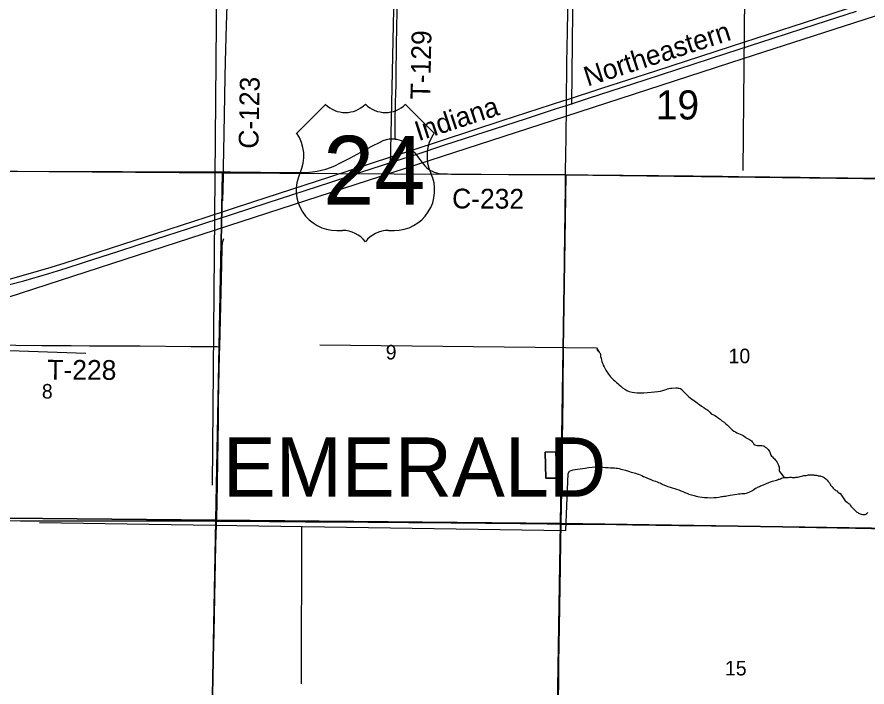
# Model space of a CAD drawing. Extents: x 2.4 to 73.1, y 4.5 to 25.6.
# Drawn here: x 31.205 to 32.427, y 20.377 to 21.341 of the extents above; entities that cross this region are included whole.
import ezdxf

# ---------------------------------------------------------------- set-up
doc = ezdxf.new("R2010")
doc.units = 0
for name, color, linetype in [('GM_X_County_Road', 7, 'Continuous'), ('GM_X_County_Road_Text', 7, 'Continuous'), ('GM_X_Minor_Lake', 7, 'Continuous'), ('GM_X_Minor_River', 7, 'Continuous'), ('GM_X_Rail_Line', 7, 'Continuous'), ('GM_X_Rail_Line_Text', 7, 'Continuous'), ('GM_X_Section', 7, 'Continuous'), ('GM_X_Section_Text', 7, 'Continuous'), ('GM_X_Township_Road', 7, 'Continuous'), ('GM_X_Township_Road_Text', 7, 'Continuous'), ('GM_X_Township_Text', 7, 'Continuous'), ('GM_X_US_Location', 7, 'Continuous'), ('GM_X_US_Route', 7, 'Continuous'), ('GM_X_US_Shield', 7, 'Continuous')]:
    doc.layers.add(name, color=color, linetype=linetype)

msp = doc.modelspace()

# ---------------------------------------------------------------- linework, layer by layer
at = {"layer": 'GM_X_County_Road'}
for points in [[(31.5017, 21.118), (31.5017, 21.1254), (31.5021, 21.1472), (31.5032, 21.2), (31.5043, 21.2545), (31.5048, 21.2762), (31.5059, 21.3291), (31.5068, 21.3571), (31.5075, 21.385), (31.5082, 21.4099), (31.5089, 21.4332), (31.51, 21.4736), (31.5102, 21.497), (31.5105, 21.5234), (31.5111, 21.5498), (31.512, 21.5918), (31.5124, 21.6182), (31.5126, 21.6291), (31.5127, 21.6314)], [(31.9946, 21.2135), (31.9946, 21.2151), (31.9947, 21.2216), (31.9949, 21.2368), (31.9951, 21.2539), (31.9955, 21.2757), (31.9959, 21.2959), (31.9961, 21.3207), (31.998, 21.4264), (31.9983, 21.4528), (31.9991, 21.4932), (31.9998, 21.5398), (32.0005, 21.5771), (32.0012, 21.602), (32.0014, 21.6191), (32.0014, 21.6222), (32.0014, 21.626)], [(31.9936, 21.1141), (31.9936, 21.1187), (31.9943, 21.1669), (31.9945, 21.184), (31.9946, 21.1964), (31.9946, 21.2042), (31.9946, 21.2135)], [(31.5017, 21.118), (31.5116, 21.1179), (31.5551, 21.1174), (31.5978, 21.1169), (31.6018, 21.1169), (31.6124, 21.1168), (31.6208, 21.1171), (31.6295, 21.1179), (31.6363, 21.1189), (31.6427, 21.1203), (31.6487, 21.122), (31.6555, 21.1243), (31.6616, 21.1268), (31.6689, 21.1302), (31.6833, 21.1377), (31.7151, 21.1547), (31.7267, 21.1607), (31.7314, 21.1629), (31.7358, 21.1644), (31.74, 21.1652), (31.7436, 21.1655), (31.747, 21.1653), (31.7484, 21.1651)], [(31.7484, 21.1651), (31.7504, 21.1648), (31.7536, 21.1641), (31.7571, 21.1629), (31.7602, 21.1614), (31.7628, 21.1598), (31.7649, 21.1581), (31.7665, 21.1566), (31.7707, 21.1517), (31.7718, 21.1506), (31.7729, 21.1493)], [(31.7729, 21.1493), (31.7743, 21.1479), (31.7767, 21.1454), (31.7783, 21.1435), (31.7785, 21.1431), (31.7822, 21.138), (31.7872, 21.1312), (31.791, 21.1266), (31.7934, 21.1242), (31.7958, 21.1221), (31.7984, 21.1203), (31.8015, 21.1187), (31.8047, 21.1174), (31.808, 21.1164), (31.8117, 21.1157), (31.8161, 21.1152), (31.8236, 21.1149), (31.8388, 21.1147), (31.8722, 21.1146), (31.9904, 21.1141), (31.9936, 21.1141)], [(31.002, 21.1207), (31.0422, 21.1204), (31.067, 21.1202), (31.081, 21.1201), (31.1074, 21.1199), (31.1758, 21.1193), (31.2054, 21.1191), (31.2831, 21.1185), (31.3126, 21.1185), (31.3562, 21.1183), (31.3779, 21.1182), (31.4541, 21.1182), (31.4976, 21.118), (31.5017, 21.118)], [(31.9872, 20.6114), (31.9872, 20.6121), (31.9878, 20.637), (31.9884, 20.6774), (31.9888, 20.7115), (31.9895, 20.7582), (31.9899, 20.797), (31.9906, 20.8747), (31.9908, 20.9043), (31.9913, 20.94), (31.992, 20.9959), (31.9924, 21.0239), (31.9928, 21.0643), (31.9932, 21.0939), (31.9936, 21.1141)], [(31.9936, 21.1141), (32.0261, 21.1138), (32.1271, 21.1125), (32.1769, 21.112), (32.2189, 21.1117), (32.2655, 21.111), (32.2872, 21.1107), (32.3308, 21.1102), (32.3587, 21.1099), (32.3992, 21.1094), (32.4582, 21.1087), (32.5007, 21.1082)], [(31.9835, 20.3597), (31.9835, 20.3635), (31.9837, 20.3821), (31.984, 20.4116), (31.9848, 20.4629), (31.9858, 20.5204), (31.9862, 20.5499), (31.9868, 20.5857), (31.9872, 20.6114)]]:
    msp.add_lwpolyline(points, dxfattribs=at)
at = {"layer": 'GM_X_Minor_Lake'}
for points in [[(31.9807, 20.6774), (31.9793, 20.7154), (31.9641, 20.715)], [(31.9641, 20.715), (31.9793, 20.7154), (31.9807, 20.6774), (31.965, 20.6776), (31.9641, 20.715)], [(31.9641, 20.715), (31.965, 20.6776), (31.9807, 20.6774)]]:
    msp.add_lwpolyline(points, dxfattribs=at)
at = {"layer": 'GM_X_Minor_River'}
for points in [[(31.75, 21.5315), (31.7412, 21.1269)], [(32.0055, 21.5257), (32.0021, 21.2147)], [(32.2523, 21.5201), (32.2481, 21.1197)], [(31.4924, 21.4988), (31.4853, 20.6673)], [(31.0014, 20.8678), (31.3038, 20.8573)], [(31.6402, 20.8693), (32.038, 20.8646)], [(32.038, 20.8646), (32.0406, 20.8601), (32.0389, 20.8625), (32.0406, 20.8601), (32.042, 20.8584), (32.0428, 20.8574), (32.0431, 20.8565), (32.0435, 20.8551), (32.0438, 20.8525), (32.0445, 20.8498), (32.045, 20.8473), (32.0457, 20.8454), (32.0463, 20.8437), (32.047, 20.8418), (32.0477, 20.8398), (32.0488, 20.8377), (32.0499, 20.8354), (32.0513, 20.8325), (32.0532, 20.8297), (32.055, 20.827), (32.0582, 20.8233), (32.0604, 20.8208), (32.0626, 20.8186), (32.0647, 20.8169), (32.0665, 20.8151), (32.0686, 20.8135), (32.0706, 20.8118), (32.0729, 20.8096), (32.0755, 20.8073), (32.0785, 20.8052), (32.0817, 20.8036), (32.0851, 20.8018), (32.0894, 20.8011), (32.0926, 20.8005), (32.0962, 20.8002), (32.101, 20.8001), (32.1061, 20.8), (32.1113, 20.8004), (32.1164, 20.8009), (32.1214, 20.8015), (32.1259, 20.8022), (32.1301, 20.8027), (32.1334, 20.8033), (32.1363, 20.8042), (32.138, 20.805), (32.1401, 20.8057), (32.142, 20.8062), (32.1441, 20.8067), (32.1464, 20.8069), (32.1519, 20.8071), (32.1538, 20.8071), (32.1555, 20.8068), (32.157, 20.8066), (32.1589, 20.8062), (32.1604, 20.805), (32.1613, 20.8039), (32.1626, 20.8025), (32.1643, 20.8008), (32.1664, 20.7988), (32.1682, 20.7969), (32.1701, 20.7947), (32.1725, 20.7928), (32.1751, 20.791), (32.1787, 20.7888), (32.1807, 20.7873), (32.183, 20.7853), (32.186, 20.7832), (32.189, 20.781), (32.192, 20.7789), (32.1946, 20.7773), (32.1965, 20.7761), (32.198, 20.7753), (32.1993, 20.7739), (32.2009, 20.7722), (32.203, 20.7699), (32.2062, 20.7685), (32.2082, 20.7673), (32.2103, 20.7661), (32.2127, 20.7643), (32.2155, 20.7624), (32.2183, 20.76), (32.2215, 20.7577), (32.2241, 20.7555), (32.2262, 20.7538), (32.2277, 20.7522), (32.2292, 20.7509), (32.2312, 20.7487), (32.2331, 20.7468), (32.2353, 20.7452), (32.2376, 20.744), (32.2398, 20.7428), (32.2421, 20.7418), (32.2445, 20.7408), (32.2468, 20.7396), (32.249, 20.7386), (32.2509, 20.7375), (32.2522, 20.7365), (32.2533, 20.7353), (32.2578, 20.7329), (32.2593, 20.7319), (32.2606, 20.731)], [(32.2606, 20.731), (32.2619, 20.7296), (32.2631, 20.7281), (32.2642, 20.7265), (32.2655, 20.7255), (32.267, 20.7247), (32.2687, 20.7243), (32.2706, 20.7243), (32.2719, 20.7243), (32.273, 20.7244), (32.2742, 20.7244), (32.2755, 20.7244), (32.2774, 20.7239), (32.2784, 20.7237), (32.2797, 20.7229), (32.2804, 20.722), (32.2825, 20.721), (32.2838, 20.7198), (32.2847, 20.7186), (32.2856, 20.7173), (32.2865, 20.7158), (32.2871, 20.7146), (32.2874, 20.7135), (32.288, 20.7119), (32.2887, 20.7106), (32.2896, 20.7092), (32.2909, 20.7081), (32.2926, 20.7063), (32.2939, 20.7051), (32.295, 20.7038), (32.2963, 20.7024), (32.2972, 20.7007), (32.2981, 20.6988), (32.2989, 20.6969), (32.2996, 20.6949), (32.3003, 20.6936), (32.3007, 20.6925), (32.3006, 20.6906), (32.3006, 20.6892), (32.3007, 20.6881), (32.3009, 20.6871), (32.3031, 20.6844), (32.3075, 20.6782)], [(31.997, 20.6843), (31.999, 20.6876), (32.0013, 20.6884), (32.0044, 20.6892), (32.0074, 20.6897), (32.0107, 20.6902), (32.0143, 20.6907), (32.0177, 20.6912), (32.0217, 20.6917), (32.0265, 20.6927), (32.0315, 20.6934), (32.0366, 20.6936), (32.0414, 20.6935), (32.0471, 20.6932), (32.0509, 20.6929), (32.0545, 20.6925), (32.0579, 20.6924), (32.0609, 20.6921), (32.0638, 20.6921), (32.066, 20.6918), (32.0683, 20.6916), (32.0706, 20.6912), (32.0729, 20.6905), (32.0755, 20.6899), (32.0795, 20.6887), (32.0823, 20.6879), (32.0853, 20.6868), (32.088, 20.686), (32.0902, 20.6854), (32.0923, 20.685), (32.0942, 20.6844), (32.0963, 20.6837), (32.0984, 20.6831), (32.1006, 20.6823), (32.1031, 20.6813), (32.1057, 20.6799), (32.1095, 20.6785), (32.1123, 20.6771), (32.1151, 20.6759), (32.1178, 20.6747), (32.1204, 20.6737), (32.1228, 20.6729), (32.1251, 20.6719), (32.127, 20.6711), (32.1289, 20.6705), (32.1308, 20.6695), (32.1332, 20.6683), (32.1372, 20.6667), (32.1404, 20.6655), (32.1436, 20.6644), (32.153, 20.6614), (32.1562, 20.6604), (32.1594, 20.6592), (32.162, 20.658), (32.1647, 20.6569), (32.1677, 20.6559), (32.1709, 20.6543), (32.1745, 20.6533), (32.1766, 20.6527), (32.1781, 20.6523), (32.1796, 20.6519), (32.1813, 20.6514), (32.1834, 20.651), (32.1862, 20.6504), (32.1898, 20.6499), (32.1934, 20.6498), (32.1974, 20.6496), (32.2014, 20.6493), (32.2065, 20.6495), (32.2103, 20.6498), (32.2138, 20.6501), (32.2159, 20.6505), (32.2176, 20.6508), (32.2191, 20.6512), (32.2208, 20.6513), (32.222, 20.6515), (32.2233, 20.6516), (32.2252, 20.6522), (32.2275, 20.6525), (32.23, 20.653), (32.2334, 20.6535), (32.2363, 20.654), (32.2395, 20.6545), (32.242, 20.6548), (32.2445, 20.655), (32.2468, 20.6551), (32.2491, 20.6552), (32.2513, 20.6554), (32.2536, 20.6557), (32.2561, 20.6568), (32.2586, 20.6579), (32.2621, 20.6597), (32.2648, 20.6615), (32.2667, 20.6628), (32.2683, 20.6637), (32.2696, 20.6643), (32.2708, 20.6648), (32.2721, 20.6655), (32.2738, 20.6663), (32.2757, 20.6668)], [(31.2373, 20.6136), (31.9937, 20.6019), (31.997, 20.6843)], [(32.2757, 20.6668), (32.2823, 20.6699), (32.2855, 20.6709), (32.2882, 20.672), (32.2909, 20.6729), (32.2928, 20.6734), (32.2947, 20.674), (32.2965, 20.6747), (32.2982, 20.6752), (32.2997, 20.6758), (32.301, 20.6761), (32.3026, 20.6766), (32.3041, 20.6774), (32.306, 20.6779), (32.3076, 20.6782), (32.3093, 20.6784), (32.3112, 20.6785), (32.3133, 20.6785), (32.3156, 20.6786), (32.3176, 20.6786), (32.3194, 20.6785), (32.3209, 20.6785), (32.3222, 20.6785), (32.3233, 20.6785), (32.3245, 20.6786), (32.3262, 20.6788), (32.3275, 20.6789), (32.3291, 20.6795), (32.3306, 20.6798), (32.3325, 20.6803), (32.3344, 20.6807), (32.3361, 20.681), (32.3377, 20.6812), (32.3392, 20.6813), (32.3411, 20.6817), (32.3428, 20.682), (32.3451, 20.6821), (32.3466, 20.6823), (32.3481, 20.6823), (32.3497, 20.682), (32.351, 20.6818), (32.3525, 20.6818), (32.354, 20.6816), (32.3555, 20.6812), (32.3567, 20.6809), (32.358, 20.6807), (32.3593, 20.6805), (32.3606, 20.6801), (32.3622, 20.6797), (32.365, 20.6783), (32.3678, 20.6763), (32.3687, 20.6755), (32.3696, 20.6746), (32.3709, 20.6726), (32.3719, 20.6717), (32.373, 20.6705), (32.3739, 20.6686), (32.3744, 20.6674), (32.3752, 20.6663), (32.3765, 20.6647), (32.3781, 20.6632), (32.3792, 20.6622), (32.3807, 20.661), (32.382, 20.6598), (32.3834, 20.6591), (32.3848, 20.6571), (32.386, 20.6563), (32.3888, 20.6548), (32.3873, 20.6556)], [(32.3888, 20.6548), (32.3955, 20.6449), (32.397, 20.6436), (32.3987, 20.6422), (32.4002, 20.6409), (32.4015, 20.6403), (32.4027, 20.6384), (32.4038, 20.6371), (32.405, 20.6358), (32.4059, 20.6348), (32.4076, 20.6331), (32.4101, 20.6304), (32.411, 20.6295), (32.4122, 20.6285), (32.4135, 20.6278), (32.4148, 20.627), (32.416, 20.6264), (32.4169, 20.6262), (32.4182, 20.6258), (32.4207, 20.6253), (32.4222, 20.6253), (32.424, 20.6253), (32.4253, 20.6256), (32.4264, 20.6266), (32.4279, 20.6279)], [(31.6136, 20.6078), (31.6133, 20.3817)]]:
    msp.add_lwpolyline(points, dxfattribs=at)
at = {"layer": 'GM_X_Rail_Line'}
msp.add_lwpolyline([(29.4974, 20.3845), (29.7806, 20.4762), (30.0264, 20.5558), (30.5317, 20.7222), (31.0617, 20.8955), (31.6023, 21.0711), (31.9938, 21.1981), (32.249, 21.2808), (33.0204, 21.5301), (33.2751, 21.6127)], dxfattribs=at)
at = {"layer": 'GM_X_Section'}
for points in [[(31, 21.1205), (31.5002, 21.1166), (31.4905, 20.6171), (30.9924, 20.6219)], [(31.5002, 21.1166), (31.9938, 21.1138), (31.9863, 20.612), (31.4905, 20.6171)], [(31.9938, 21.1138), (32.4996, 21.1072), (32.4971, 20.6047), (31.9863, 20.612)], [(30.9924, 20.6219), (31.4905, 20.6171), (31.4812, 20.1136), (30.9812, 20.1188)], [(31.4905, 20.6171), (31.9863, 20.612), (31.978, 20.1105), (31.4812, 20.1136)], [(31.9863, 20.612), (32.4971, 20.6047), (32.4895, 20.1016), (31.978, 20.1105)]]:
    msp.add_lwpolyline(points, close=True, dxfattribs=at)
at = {"layer": 'GM_X_Township_Road'}
for points in [[(31.7484, 21.1651), (31.7485, 21.1702), (31.7487, 21.1879), (31.749, 21.219), (31.7493, 21.2298), (31.7497, 21.2438), (31.7497, 21.2531), (31.7506, 21.3028), (31.7511, 21.323), (31.7514, 21.351), (31.7517, 21.3696), (31.7531, 21.4255), (31.7536, 21.4488), (31.7546, 21.4969), (31.7564, 21.5808), (31.7573, 21.6165), (31.7577, 21.6242), (31.7578, 21.6278)], [(31.5008, 21.0762), (31.5016, 21.1114), (31.5017, 21.118)], [(31.4963, 20.8665), (31.4991, 20.984), (31.4996, 21.0098), (31.5004, 21.0161), (31.5021, 21.0221)], [(30.9973, 20.8703), (30.999, 20.8703), (31.0163, 20.8704), (31.0365, 20.8701), (31.0972, 20.8697), (31.1486, 20.8692), (31.2031, 20.8687), (31.2404, 20.8684), (31.2825, 20.8681), (31.3089, 20.8679), (31.3525, 20.8677), (31.3821, 20.8676), (31.4552, 20.8669), (31.4926, 20.8666), (31.4963, 20.8665)], [(31.4918, 20.6157), (31.4919, 20.6202), (31.4924, 20.6419), (31.4943, 20.7601), (31.4947, 20.7865), (31.496, 20.8549), (31.4963, 20.8665)], [(30.993, 20.62), (30.9956, 20.62), (31.0127, 20.6196), (31.0314, 20.6193), (31.0858, 20.6183), (31.2101, 20.6162), (31.249, 20.6161), (31.2676, 20.6162), (31.3174, 20.6162), (31.3422, 20.6161), (31.3873, 20.6161), (31.4464, 20.6159), (31.4899, 20.6157), (31.4918, 20.6157)], [(31.4861, 20.3633), (31.4863, 20.3753), (31.4865, 20.3893), (31.4881, 20.4546), (31.4888, 20.481), (31.4909, 20.582), (31.4916, 20.6101), (31.4918, 20.6157)], [(31.4918, 20.6157), (31.535, 20.6153), (31.5676, 20.6152), (31.5956, 20.615), (31.6189, 20.6148), (31.65, 20.6145), (31.7682, 20.6137), (31.793, 20.6135), (31.8101, 20.6134), (31.8288, 20.6132), (31.9283, 20.6124), (31.9547, 20.612), (31.9671, 20.6119), (31.978, 20.6116), (31.9872, 20.6114)], [(31.9872, 20.6114), (31.9889, 20.6114), (32.0107, 20.6112), (32.0355, 20.611), (32.0666, 20.6106), (32.0899, 20.6103), (32.1568, 20.6095), (32.177, 20.6092), (32.2034, 20.6089), (32.2578, 20.6081), (32.3293, 20.6069), (32.3542, 20.6064), (32.3837, 20.6061), (32.4101, 20.6056), (32.4334, 20.6052), (32.4614, 20.6047), (32.4801, 20.6043), (32.494, 20.6043), (32.497, 20.6043)]]:
    msp.add_lwpolyline(points, dxfattribs=at)
at = {"layer": 'GM_X_US_Route'}
for points in [[(31.192, 20.963), (31.2208, 20.9711), (31.2539, 20.9808), (31.2741, 20.987), (31.4059, 21.0299), (31.4769, 21.0529), (31.544, 21.0748), (31.6545, 21.1108), (31.7435, 21.1398), (31.7729, 21.1493), (31.9025, 21.1916), (31.9911, 21.2204), (31.9947, 21.2216), (32.0456, 21.2381), (32.1233, 21.2634), (32.2318, 21.2986), (32.3208, 21.3276), (32.3545, 21.3386), (32.4239, 21.3612)], [(31.1942, 20.9557), (31.2145, 20.9613), (31.2504, 20.9718), (31.2753, 20.9794), (31.302, 20.9879), (31.351, 21.004), (31.404, 21.0211), (31.4515, 21.0366), (31.5145, 21.0571), (31.5647, 21.0735), (31.6561, 21.1032), (31.6989, 21.1173), (31.7613, 21.1375), (31.7785, 21.1431), (31.8198, 21.1566), (31.936, 21.1944), (31.9806, 21.2089), (31.9946, 21.2135), (32.0264, 21.2238), (32.108, 21.2503), (32.2251, 21.2885), (32.2919, 21.3102), (32.3536, 21.3303), (32.4116, 21.3492)]]:
    msp.add_lwpolyline(points, dxfattribs=at)
at = {"layer": 'GM_X_US_Shield'}
for p, q in [((31.6481, 21.215), (31.6069, 21.1738)), ((31.8046, 21.1738), (31.7634, 21.215)), ((31.6646, 21.0338), (31.6728, 21.0338)), ((31.7387, 21.0338), (31.747, 21.0338))]:
    msp.add_line(p, q, dxfattribs=at)
for centre, radius, start, end in [((31.6769, 21.2445), 0.0412, 225.573, 314.427), ((31.7346, 21.2445), 0.0412, 225.573, 314.427), ((31.5596, 21.1408), 0.0577, 334.5471, 35.0009), ((31.8519, 21.1408), 0.0577, 144.9991, 205.4529), ((31.6639, 21.0914), 0.0577, 154.8319, 270.6383), ((31.7476, 21.0914), 0.0577, 269.3617, 25.1681), ((31.6728, 20.9926), 0.0412, 36.8699, 90), ((31.7387, 20.9926), 0.0412, 90, 143.1301)]:
    msp.add_arc(centre, radius, start, end, dxfattribs=at)

# ---------------------------------------------------------------- texts
at = {"layer": 'GM_X_County_Road_Text'}
for s, rotation, p in [('C-123', 88.8986, (31.5518, 21.151)), ('C-232', 359.7253, (31.8303, 21.0654))]:
    msp.add_text(s, height=0.02841, rotation=rotation, dxfattribs=at).set_placement(p)
at = {"layer": 'GM_X_Rail_Line_Text'}
for s, height, rotation, p in [('Northeastern', 0.028314, 17.9613, (32.0251, 21.2406)), ('Indiana', 0.02831, 18.0002, (31.7821, 21.1619))]:
    msp.add_text(s, height=height, rotation=rotation, dxfattribs=at).set_placement(p)
at = {"layer": 'GM_X_Section_Text'}
for s, height, p in [('19', 0.04186, (32.1232, 21.1933)), ('9', 0.0209, (31.7349, 20.8481)), ('10', 0.02093, (32.2278, 20.8427)), ('8', 0.0209, (31.2406, 20.7919)), ('15', 0.02093, (32.2226, 20.3936))]:
    msp.add_text(s, height=height, rotation=0, dxfattribs=at).set_placement(p)
at = {"layer": 'GM_X_Township_Road_Text'}
for s, rotation, p in [('T-129', 88.8765, (31.7988, 21.222)), ('T-228', 359.7192, (31.2484, 20.8192))]:
    msp.add_text(s, height=0.02841, rotation=rotation, dxfattribs=at).set_placement(p)
at = {"layer": 'GM_X_Township_Text'}
msp.add_text('EMERALD', height=0.08523, rotation=0, dxfattribs=at).set_placement((31.5009, 20.6507))
at = {"layer": 'GM_X_US_Location'}
for s in ['0', '/']:
    msp.add_text(s, height=0.0000947, dxfattribs=at).set_placement((31.7057, 21.1195))
msp.add_text('24', height=0.0000947, rotation=0, dxfattribs=at).set_placement((31.6862, 21.0999))
at = {"layer": 'GM_X_US_Shield'}
msp.add_text('24', height=0.09888, dxfattribs=at).set_placement((31.6448, 21.0708))

doc.saveas('drawing.dxf')
